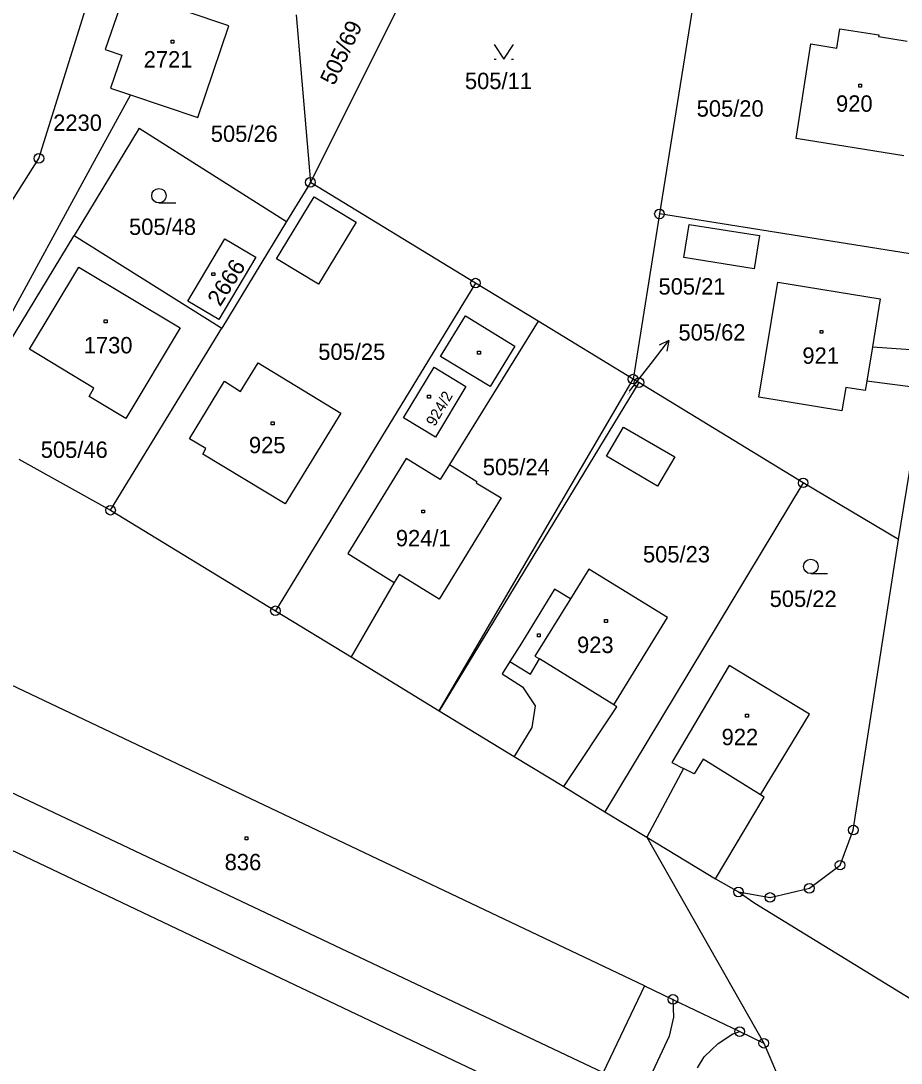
# Model space of a CAD drawing. Extents: x -795483 to -789093, y -1112258 to -1108741.
# Drawn here: x -791109.1 to -791017.7, y -1110496.1 to -1110387.9 of the extents above; entities that cross this region are included whole.
import ezdxf

# ---------------------------------------------------------------- set-up
doc = ezdxf.new("R2010")
doc.units = 0
for name, color, linetype in [('Komunikace', 7, 'Continuous'), ('Vrstva 1', 7, 'Continuous'), ('Vrstva 14', 7, 'Continuous'), ('Vrstva 15', 7, 'Continuous'), ('Vrstva 16', 7, 'Continuous'), ('Vrstva 2', 7, 'Continuous'), ('Vrstva 23', 7, 'Continuous'), ('Vrstva 25', 7, 'Continuous'), ('Vrstva 28', 7, 'Continuous')]:
    doc.layers.add(name, color=color, linetype=linetype)

msp = doc.modelspace()

# ---------------------------------------------------------------- linework, layer by layer
at = {"layer": 'Komunikace'}
msp.add_line((-791045.92, -1110426.35), (-791043.69, -1110423.47), dxfattribs=at)
at = {"layer": 'Vrstva 1'}
for p, q in [((-791079.04, -1110404.69), (-791065.68, -1110378.05)), ((-791107.2, -1110402.2), (-791100.62, -1110381.08)), ((-791038.7, -1110382.25), (-791042.82, -1110407.96)), ((-791087.51, -1110388.45), (-791096.56, -1110385.38)), ((-791098.85, -1110386.62), (-791100.31, -1110390.91)), ((-791080.52, -1110387.31), (-791079.04, -1110404.69)), ((-791090.72, -1110397.95), (-791087.51, -1110388.45)), ((-791024.42, -1110390.76), (-791024.09, -1110388.74)), ((-791024.09, -1110388.74), (-791020.07, -1110389.39)), ((-791020.07, -1110389.39), (-791020.09, -1110389.55)), ((-791020.09, -1110389.55), (-791017.12, -1110390.03)), ((-791100.31, -1110390.91), (-791098.61, -1110391.48)), ((-791028.65, -1110400.13), (-791027.1, -1110390.33)), ((-791027.1, -1110390.33), (-791024.42, -1110390.76)), ((-791098.61, -1110391.48), (-791099.77, -1110394.9)), ((-791099.77, -1110394.9), (-791097.69, -1110395.6)), ((-791097.69, -1110395.6), (-791101.46, -1110402.5)), ((-791097.69, -1110395.6), (-791090.72, -1110397.95)), ((-791096.79, -1110399.08), (-791103.54, -1110410.19)), ((-791096.79, -1110399.08), (-791081.51, -1110408.75)), ((-791017.48, -1110401.95), (-791028.65, -1110400.13)), ((-791116.27, -1110416.47), (-791107.2, -1110402.2)), ((-791101.46, -1110402.5), (-791111.37, -1110420.61)), ((-791079.04, -1110404.69), (-791081.51, -1110408.75)), ((-791061.91, -1110415.14), (-791079.04, -1110404.69)), ((-791042.82, -1110407.96), (-791045.56, -1110425.1)), ((-791013.28, -1110412.65), (-791042.82, -1110407.96)), ((-791081.51, -1110408.75), (-791088.24, -1110419.8)), ((-791110.37, -1110421.44), (-791103.54, -1110410.19)), ((-791103.54, -1110410.19), (-791088.24, -1110419.8)), ((-791091.76, -1110417), (-791087.91, -1110410.54)), ((-791087.91, -1110410.54), (-791084.68, -1110412.46)), ((-791084.68, -1110412.46), (-791088.54, -1110418.91)), ((-791108.17, -1110422), (-791103.05, -1110413.48)), ((-791103.05, -1110413.48), (-791092.55, -1110419.78)), ((-791061.91, -1110415.14), (-791082.66, -1110449.14)), ((-791055.42, -1110419.09), (-791061.91, -1110415.14)), ((-791032.5, -1110426.96), (-791030.55, -1110415.03)), ((-791030.55, -1110415.03), (-791019.91, -1110416.78)), ((-791019.91, -1110416.78), (-791020.73, -1110421.74)), ((-791088.54, -1110418.91), (-791091.76, -1110417)), ((-791099.77, -1110438.7), (-791088.24, -1110419.8)), ((-791092.55, -1110419.78), (-791098.2, -1110429.18)), ((-791055.42, -1110419.09), (-791064.61, -1110433.96)), ((-791045.56, -1110425.1), (-791055.42, -1110419.09)), ((-791101.49, -1110426.03), (-791108.17, -1110422)), ((-791020.73, -1110421.74), (-791014.83, -1110422.17)), ((-791086.28, -1110426.38), (-791084.47, -1110423.42)), ((-791084.47, -1110423.42), (-791075.89, -1110428.64)), ((-791069.38, -1110429.11), (-791066.19, -1110423.85)), ((-791066.19, -1110423.85), (-791062.9, -1110425.85)), ((-791091.57, -1110431.28), (-791087.93, -1110425.31)), ((-791087.93, -1110425.31), (-791086.28, -1110426.38)), ((-791065.67, -1110459.52), (-791045.56, -1110425.1)), ((-791044.95, -1110425.46), (-791065.67, -1110459.52)), ((-791044.95, -1110425.46), (-791045.56, -1110425.1)), ((-791027.91, -1110435.86), (-791044.95, -1110425.46)), ((-791021.31, -1110425.31), (-791021.47, -1110426.29)), ((-791015.46, -1110426.07), (-791021.31, -1110425.31)), ((-791102, -1110426.89), (-791101.49, -1110426.03)), ((-791062.9, -1110425.85), (-791066.07, -1110431.12)), ((-791023.5, -1110425.97), (-791023.89, -1110428.38)), ((-791021.47, -1110426.29), (-791023.5, -1110425.97)), ((-791018.01, -1110441.75), (-791015.46, -1110426.07)), ((-791098.2, -1110429.18), (-791102, -1110426.89)), ((-791023.89, -1110428.38), (-791032.5, -1110426.96)), ((-791075.89, -1110428.64), (-791081.65, -1110438.03)), ((-791066.07, -1110431.12), (-791069.38, -1110429.11)), ((-791089.87, -1110432.29), (-791091.57, -1110431.28)), ((-791090.2, -1110432.87), (-791089.87, -1110432.29)), ((-791081.65, -1110438.03), (-791090.2, -1110432.87)), ((-791109.28, -1110433.4), (-791099.77, -1110438.7)), ((-791064.61, -1110433.96), (-791061.76, -1110435.73)), ((-791061.76, -1110435.73), (-791061.85, -1110435.86)), ((-791061.85, -1110435.86), (-791059.25, -1110437.43)), ((-791027.91, -1110435.86), (-791048.49, -1110469.99)), ((-791018.01, -1110441.75), (-791027.91, -1110435.86)), ((-791059.25, -1110437.43), (-791065.69, -1110447.93)), ((-791099.77, -1110438.7), (-791082.66, -1110449.14)), ((-791022.71, -1110471.89), (-791018.01, -1110441.75)), ((-791050.15, -1110444.81), (-791052.05, -1110447.91)), ((-791041.99, -1110449.84), (-791050.15, -1110444.81)), ((-791069.81, -1110445.36), (-791070.33, -1110446.21)), ((-791065.69, -1110447.93), (-791069.81, -1110445.36)), ((-791070.33, -1110446.21), (-791074.81, -1110453.93)), ((-791053.72, -1110446.91), (-791057.14, -1110452.51)), ((-791052.05, -1110447.91), (-791053.72, -1110446.91)), ((-791082.66, -1110449.14), (-791074.81, -1110453.93)), ((-791047.55, -1110458.91), (-791041.99, -1110449.84)), ((-791044.36, -1110488.05), (-791123.15, -1110450.63)), ((-791057.14, -1110452.51), (-791058.35, -1110454.39)), ((-791074.81, -1110453.93), (-791065.67, -1110459.52)), ((-791058.35, -1110454.39), (-791059.15, -1110455.69)), ((-791059.15, -1110455.69), (-791057.02, -1110457.02)), ((-791035.6, -1110454.81), (-791041.54, -1110464.89)), ((-791027.27, -1110459.88), (-791035.6, -1110454.81)), ((-791057.02, -1110457.02), (-791055.7, -1110459.01)), ((-791055.7, -1110459.01), (-791056.07, -1110461.26)), ((-791047.25, -1110459.1), (-791047.55, -1110458.91)), ((-791065.67, -1110459.52), (-791057.88, -1110464.25)), ((-791052.75, -1110467.37), (-791047.25, -1110459.1)), ((-791032.34, -1110468.22), (-791027.27, -1110459.88)), ((-791056.07, -1110461.26), (-791057.88, -1110464.25)), ((-791057.88, -1110464.25), (-791052.75, -1110467.37)), ((-791040.33, -1110465.49), (-791044.12, -1110472.62)), ((-791041.54, -1110464.89), (-791040.33, -1110465.49)), ((-791050.78, -1110502.15), (-791124.8, -1110466.95)), ((-791052.75, -1110467.37), (-791048.49, -1110469.99)), ((-791037.02, -1110476.96), (-791031.96, -1110468.46)), ((-791031.96, -1110468.46), (-791032.34, -1110468.22)), ((-791048.49, -1110469.99), (-791044.12, -1110472.62)), ((-791024.08, -1110475.53), (-791022.71, -1110471.89)), ((-791044.12, -1110472.62), (-791032, -1110494)), ((-791044.12, -1110472.62), (-791037.02, -1110476.96)), ((-791027.27, -1110477.93), (-791024.08, -1110475.53)), ((-791037.02, -1110476.96), (-791034.62, -1110478.31)), ((-791034.62, -1110478.31), (-791031.35, -1110478.88)), ((-791034.62, -1110478.31), (-791032.93, -1110479.46)), ((-791031.35, -1110478.88), (-791027.27, -1110477.93)), ((-791032.93, -1110479.46), (-791016.29, -1110489.67)), ((-791044.36, -1110488.05), (-791048.66, -1110497.05)), ((-791044.36, -1110488.05), (-791041.42, -1110489.46)), ((-791041.42, -1110489.46), (-791034.49, -1110492.8)), ((-791041.42, -1110489.46), (-791041.35, -1110491.31)), ((-791041.35, -1110491.31), (-791041.81, -1110493.27)), ((-791041.81, -1110493.27), (-791045.2, -1110500.52)), ((-791036.73, -1110494.05), (-791035.2, -1110493.04)), ((-791035.2, -1110493.04), (-791034.49, -1110492.8)), ((-791034.49, -1110492.8), (-791032, -1110494)), ((-791038.17, -1110495.42), (-791036.73, -1110494.05)), ((-791032, -1110494), (-791028.2, -1110502.79)), ((-791038.88, -1110496.56), (-791038.17, -1110495.42))]:
    msp.add_line(p, q, dxfattribs=at)
at = {"layer": 'Vrstva 16'}
for p, q in [((-791043.69, -1110423.47), (-791041.85, -1110421.1)), ((-791041.85, -1110421.1), (-791042.86, -1110421.58)), ((-791041.85, -1110421.1), (-791042.07, -1110422.2))]:
    msp.add_line(p, q, dxfattribs=at)
at = {"layer": 'Vrstva 2'}
for p, q in [((-791082.56, -1110412.61), (-791078.63, -1110406.18)), ((-791078.63, -1110406.18), (-791074.28, -1110408.82)), ((-791074.28, -1110408.82), (-791078.19, -1110415.24)), ((-791040.3, -1110412.49), (-791039.75, -1110409.05)), ((-791039.75, -1110409.05), (-791032.44, -1110410.19)), ((-791032.44, -1110410.19), (-791032.99, -1110413.65)), ((-791032.99, -1110413.65), (-791040.3, -1110412.49)), ((-791078.19, -1110415.24), (-791082.56, -1110412.61)), ((-791065.52, -1110422.75), (-791062.94, -1110418.55)), ((-791062.94, -1110418.55), (-791057.82, -1110421.68)), ((-791057.82, -1110421.68), (-791060.39, -1110425.88)), ((-791020.73, -1110421.74), (-791021.31, -1110425.31)), ((-791060.39, -1110425.88), (-791065.52, -1110422.75)), ((-791048.33, -1110433.09), (-791046.54, -1110430.09)), ((-791046.54, -1110430.09), (-791041.24, -1110433.18)), ((-791043.01, -1110436.2), (-791048.33, -1110433.09)), ((-791069.11, -1110433.34), (-791075.14, -1110443.19)), ((-791065.56, -1110435.5), (-791069.11, -1110433.34)), ((-791064.61, -1110433.96), (-791065.56, -1110435.5)), ((-791041.24, -1110433.18), (-791043.01, -1110436.2)), ((-791075.14, -1110443.19), (-791070.33, -1110446.21)), ((-791052.05, -1110447.91), (-791055.74, -1110453.83)), ((-791058.35, -1110454.39), (-791056.21, -1110455.71)), ((-791056.21, -1110455.71), (-791055.27, -1110454.12)), ((-791055.74, -1110453.83), (-791055.27, -1110454.12)), ((-791047.55, -1110458.91), (-791055.27, -1110454.12)), ((-791127.55, -1110459.72), (-791048.66, -1110497.05)), ((-791039.21, -1110466.05), (-791040.33, -1110465.49)), ((-791038.29, -1110464.54), (-791039.21, -1110466.05)), ((-791032.34, -1110468.22), (-791038.29, -1110464.54))]:
    msp.add_line(p, q, dxfattribs=at)
at = {"layer": 'Vrstva 23'}
for p, q in [((-791059.97, -1110390.39), (-791058.97, -1110391.89)), ((-791058.97, -1110391.89), (-791057.97, -1110390.39)), ((-791059.97, -1110391.89), (-791059.77, -1110391.89)), ((-791058.17, -1110391.89), (-791057.97, -1110391.89)), ((-791094.75, -1110406.82), (-791093, -1110406.82)), ((-791027.12, -1110445.28), (-791025.37, -1110445.28))]:
    msp.add_line(p, q, dxfattribs=at)
for centre in [(-791094.75, -1110406.07), (-791027.12, -1110444.53)]:
    msp.add_circle(centre, 0.75, dxfattribs=at)
at = {"layer": 'Vrstva 25'}
for p, q in [((-791093.49, -1110389.93), (-791093.19, -1110389.93)), ((-791093.49, -1110390.23), (-791093.49, -1110389.93)), ((-791093.19, -1110390.23), (-791093.49, -1110390.23)), ((-791093.19, -1110389.93), (-791093.19, -1110390.23)), ((-791022.15, -1110394.5), (-791021.85, -1110394.5)), ((-791022.15, -1110394.8), (-791022.15, -1110394.5)), ((-791021.85, -1110394.8), (-791022.15, -1110394.8)), ((-791021.85, -1110394.5), (-791021.85, -1110394.8)), ((-791089.25, -1110414.06), (-791088.95, -1110414.06)), ((-791089.25, -1110414.36), (-791089.25, -1110414.06)), ((-791088.95, -1110414.36), (-791089.25, -1110414.36)), ((-791088.95, -1110414.06), (-791088.95, -1110414.36)), ((-791100.42, -1110418.95), (-791100.12, -1110418.95)), ((-791100.42, -1110419.25), (-791100.42, -1110418.95)), ((-791100.12, -1110418.95), (-791100.12, -1110419.25)), ((-791100.12, -1110419.25), (-791100.42, -1110419.25)), ((-791026.16, -1110420.05), (-791025.86, -1110420.05)), ((-791026.16, -1110420.35), (-791026.16, -1110420.05)), ((-791025.86, -1110420.05), (-791025.86, -1110420.35)), ((-791025.86, -1110420.35), (-791026.16, -1110420.35)), ((-791061.7, -1110422.2), (-791061.4, -1110422.2)), ((-791061.7, -1110422.5), (-791061.7, -1110422.2)), ((-791061.4, -1110422.2), (-791061.4, -1110422.5)), ((-791061.4, -1110422.5), (-791061.7, -1110422.5)), ((-791066.89, -1110426.78), (-791066.59, -1110426.78)), ((-791066.89, -1110427.08), (-791066.89, -1110426.78)), ((-791066.59, -1110427.08), (-791066.89, -1110427.08)), ((-791066.59, -1110426.78), (-791066.59, -1110427.08)), ((-791083.09, -1110429.54), (-791082.79, -1110429.54)), ((-791083.09, -1110429.84), (-791083.09, -1110429.54)), ((-791082.79, -1110429.84), (-791083.09, -1110429.84)), ((-791082.79, -1110429.54), (-791082.79, -1110429.84)), ((-791067.48, -1110438.68), (-791067.18, -1110438.68)), ((-791067.48, -1110438.98), (-791067.48, -1110438.68)), ((-791067.18, -1110438.98), (-791067.48, -1110438.98)), ((-791067.18, -1110438.68), (-791067.18, -1110438.98)), ((-791048.52, -1110450.04), (-791048.22, -1110450.04)), ((-791048.52, -1110450.34), (-791048.52, -1110450.04)), ((-791048.22, -1110450.34), (-791048.52, -1110450.34)), ((-791048.22, -1110450.04), (-791048.22, -1110450.34)), ((-791055.48, -1110451.53), (-791055.18, -1110451.53)), ((-791055.48, -1110451.83), (-791055.48, -1110451.53)), ((-791055.18, -1110451.83), (-791055.48, -1110451.83)), ((-791055.18, -1110451.53), (-791055.18, -1110451.83)), ((-791033.89, -1110459.87), (-791033.59, -1110459.87)), ((-791033.89, -1110460.17), (-791033.89, -1110459.87)), ((-791033.59, -1110459.87), (-791033.59, -1110460.17)), ((-791033.59, -1110460.17), (-791033.89, -1110460.17)), ((-791085.81, -1110472.59), (-791085.51, -1110472.59)), ((-791085.81, -1110472.89), (-791085.81, -1110472.59)), ((-791085.51, -1110472.89), (-791085.81, -1110472.89)), ((-791085.51, -1110472.59), (-791085.51, -1110472.89))]:
    msp.add_line(p, q, dxfattribs=at)
at = {"layer": 'Vrstva 28'}
for centre, radius in [((-791107.2, -1110402.2), 0.5), ((-791107.2, -1110402.2), 0.01), ((-791079.04, -1110404.69), 0.5), ((-791079.04, -1110404.69), 0.01), ((-791042.82, -1110407.96), 0.5), ((-791042.82, -1110407.96), 0.01), ((-791061.91, -1110415.14), 0.5), ((-791061.91, -1110415.14), 0.01), ((-791045.56, -1110425.1), 0.5), ((-791045.56, -1110425.1), 0.01), ((-791044.95, -1110425.46), 0.5), ((-791044.95, -1110425.46), 0.01), ((-791027.91, -1110435.86), 0.5), ((-791027.91, -1110435.86), 0.01), ((-791099.77, -1110438.7), 0.5), ((-791099.77, -1110438.7), 0.01), ((-791082.66, -1110449.14), 0.5), ((-791082.66, -1110449.14), 0.01), ((-791022.71, -1110471.89), 0.5), ((-791022.71, -1110471.89), 0.01), ((-791024.08, -1110475.53), 0.5), ((-791024.08, -1110475.53), 0.01), ((-791027.27, -1110477.93), 0.5), ((-791034.62, -1110478.31), 0.5), ((-791034.62, -1110478.31), 0.01), ((-791031.35, -1110478.88), 0.5), ((-791027.27, -1110477.93), 0.01), ((-791031.35, -1110478.88), 0.01), ((-791041.42, -1110489.46), 0.5), ((-791041.42, -1110489.46), 0.01), ((-791034.49, -1110492.8), 0.5), ((-791034.49, -1110492.8), 0.01), ((-791032, -1110494), 0.5), ((-791032, -1110494), 0.01)]:
    msp.add_circle(centre, radius, dxfattribs=at)

# ---------------------------------------------------------------- texts
at = {"layer": 'Vrstva 14'}
for s, height, rotation, p in [('505/69', 1.7, 64.7337, (-791076.57, -1110394.72)), ('505/26', 1.7, 359.9995, (-791089.37, -1110400.49)), ('505/62', 0.1, 237.5288, (-791045.92, -1110426.35))]:
    msp.add_text(s, height=height, rotation=rotation, dxfattribs=at).set_placement(p)
for s, p in [('505/11', (-791063, -1110395.01)), ('505/20', (-791038.96, -1110397.87)), ('2230', (-791105.72, -1110399.35)), ('505/48', (-791097.85, -1110410.14)), ('505/21', (-791042.92, -1110416.33)), ('505/25', (-791078.22, -1110423.11)), ('505/46', (-791107.01, -1110433.27)), ('505/24', (-791061.15, -1110435.07)), ('505/23', (-791044.53, -1110444.12)), ('505/22', (-791031.39, -1110448.74))]:
    msp.add_text(s, height=1.7, dxfattribs=at).set_placement(p)
at = {"layer": 'Vrstva 15'}
for s, p in [('2721', (-791096.33, -1110392.77)), ('920', (-791024.5, -1110397.36)), ('1730', (-791102.55, -1110422.43)), ('921', (-791027.99, -1110423.51)), ('925', (-791085.41, -1110432.79)), ('924/1', (-791070.17, -1110442.45)), ('923', (-791051.37, -1110453.52)), ('922', (-791036.37, -1110463.08)), ('836', (-791087.93, -1110476.06))]:
    msp.add_text(s, height=1.7, dxfattribs=at).set_placement(p)
for s, height, rotation, p in [('2666', 1.7, 57.6897, (-791088.4, -1110417.65)), ('924/2', 1.14, 59.7631, (-791066.13, -1110430.08))]:
    msp.add_text(s, height=height, rotation=rotation, dxfattribs=at).set_placement(p)
at = {"layer": 'Vrstva 16'}
msp.add_text('505/62', height=1.7, dxfattribs=at).set_placement((-791040.85, -1110421.1))

doc.saveas('drawing.dxf')
